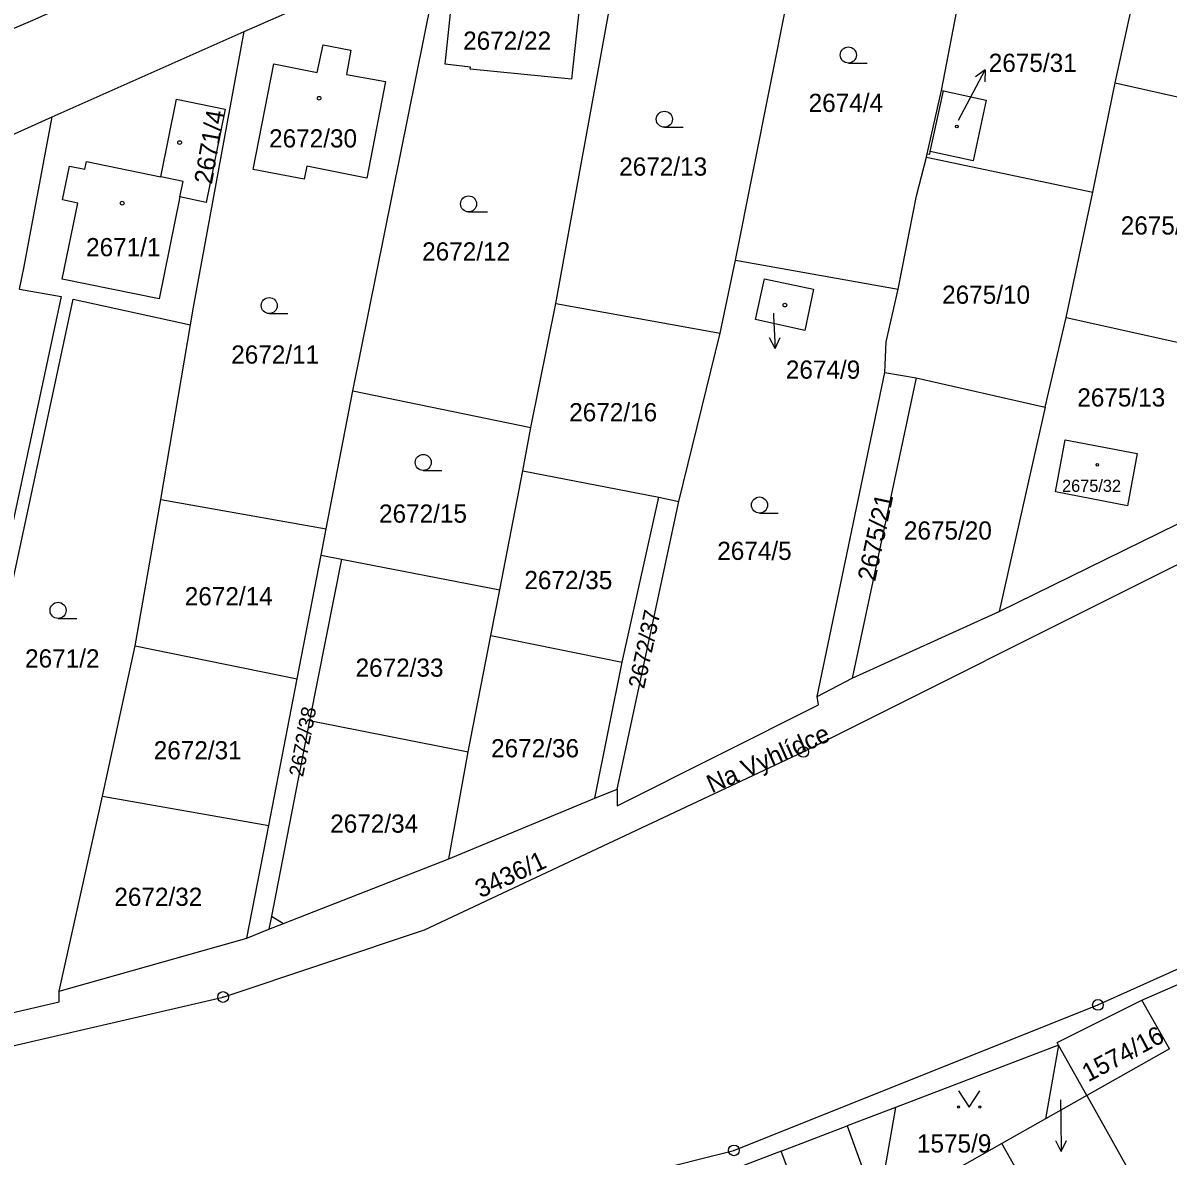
# Model space of a CAD drawing. Extents: x -733394 to -722299, y -1082822 to -1075049.
# Drawn here: x -728031.8 to -727924.8, y -1078482.5 to -1078376.6 of the extents above; entities that cross this region are included whole.
import ezdxf

# ---------------------------------------------------------------- set-up
doc = ezdxf.new("R2010")
doc.units = 0
for name, color, linetype in [('Hranice parcel', 7, 'Continuous'), ('Parcelní čísla', 7, 'Continuous'), ('Pop  PČ popisy', 7, 'Continuous'), ('Vnitřní kresba', 7, 'Continuous'), ('Značky bodu BP', 7, 'Continuous'), ('Značky budov', 7, 'Continuous'), ('Značky kultur', 7, 'Continuous')]:
    doc.layers.add(name, color=color, linetype=linetype)

msp = doc.modelspace()

# ---------------------------------------------------------------- linework, layer by layer
at = {"layer": 'Hranice parcel'}
for p, q in [((-727929.79, -1078382.22), (-727920, -1078337.23)), ((-727965.26, -1078398.78), (-727956.23, -1078353.31)), ((-727982.05, -1078402.81), (-727974.49, -1078361.28)), ((-728011.18, -1078377.42), (-727992.61, -1078369.26)), ((-728001.01, -1078410.97), (-727992.61, -1078369.26)), ((-728029.1, -1078385.38), (-728011.18, -1078377.42)), ((-727931.89, -1078392.43), (-727929.79, -1078382.22)), ((-727929.79, -1078382.22), (-727914.72, -1078385.57)), ((-728045.39, -1078392.69), (-728029.1, -1078385.38)), ((-727947.42, -1078389.15), (-727931.89, -1078392.43)), ((-727934.36, -1078404.13), (-727931.89, -1078392.43)), ((-727966.7, -1078405.61), (-727965.26, -1078398.78)), ((-727965.26, -1078398.78), (-727950.07, -1078401.5)), ((-727984.38, -1078414.4), (-727982.05, -1078402.81)), ((-727982.05, -1078402.81), (-727966.7, -1078405.61)), ((-728018.96, -1078421.12), (-728016.19, -1078404.83)), ((-727936.34, -1078412.51), (-727934.36, -1078404.13)), ((-727934.36, -1078404.13), (-727920.03, -1078407.31)), ((-727970.56, -1078421.31), (-727966.7, -1078405.61)), ((-727957.64, -1078439.55), (-727951.3, -1078409.26)), ((-727951.3, -1078409.26), (-727948.38, -1078409.78)), ((-727948.38, -1078409.78), (-727954.36, -1078437.84)), ((-727948.38, -1078409.78), (-727936.34, -1078412.51)), ((-728003.51, -1078423.88), (-728001.01, -1078410.97)), ((-728001.01, -1078410.97), (-727984.38, -1078414.4)), ((-727936.34, -1078412.51), (-727940.62, -1078431.6)), ((-727985.12, -1078418.45), (-727984.38, -1078414.4)), ((-727987.29, -1078429.57), (-727985.12, -1078418.45)), ((-727985.12, -1078418.45), (-727972.43, -1078420.93)), ((-728021.34, -1078434.81), (-728018.96, -1078421.12)), ((-728018.96, -1078421.12), (-728003.51, -1078423.88)), ((-727975.84, -1078436.33), (-727972.43, -1078420.93)), ((-727972.43, -1078420.93), (-727970.56, -1078421.31)), ((-727976.33, -1078448.19), (-727970.56, -1078421.31)), ((-728003.99, -1078426.35), (-728003.51, -1078423.88)), ((-727940.62, -1078431.6), (-727923.92, -1078423.41)), ((-728006.22, -1078437.89), (-728003.99, -1078426.35)), ((-728003.99, -1078426.35), (-728002.09, -1078426.7)), ((-728002.09, -1078426.7), (-728005.07, -1078441.79)), ((-728002.09, -1078426.7), (-727987.29, -1078429.57)), ((-727988.11, -1078433.84), (-727987.29, -1078429.57)), ((-727954.36, -1078437.84), (-727940.62, -1078431.6)), ((-727990.23, -1078444.72), (-727988.11, -1078433.84)), ((-727988.11, -1078433.84), (-727975.84, -1078436.33)), ((-728024.42, -1078448.84), (-728021.34, -1078434.81)), ((-728021.34, -1078434.81), (-728006.22, -1078437.89)), ((-727978.42, -1078449.05), (-727975.84, -1078436.33)), ((-728008.86, -1078451.58), (-728006.22, -1078437.89)), ((-727957.64, -1078439.55), (-727954.36, -1078437.84)), ((-728005.07, -1078441.79), (-727990.23, -1078444.72)), ((-727992.04, -1078454.71), (-727990.23, -1078444.72)), ((-728028.46, -1078467.05), (-728024.42, -1078448.84)), ((-728024.42, -1078448.84), (-728008.86, -1078451.58)), ((-727978.42, -1078449.05), (-727976.33, -1078448.19)), ((-727992.04, -1078454.71), (-727978.42, -1078449.05)), ((-728010.91, -1078462.1), (-728008.86, -1078451.58)), ((-728010.91, -1078462.1), (-728008.87, -1078461.28)), ((-728028.46, -1078467.05), (-728010.91, -1078462.1)), ((-727927.31, -1078467.9), (-727918.86, -1078464.21)), ((-727924.71, -1078472.45), (-727927.31, -1078467.9)), ((-727935.09, -1078472.11), (-727950.32, -1078477.93)), ((-727935.09, -1078472.11), (-727936.29, -1078478.98)), ((-727932.43, -1078476.81), (-727935.09, -1078472.11)), ((-727924.71, -1078472.45), (-727932.43, -1078476.81)), ((-727932.43, -1078476.81), (-727936.29, -1078478.98)), ((-727932.43, -1078476.81), (-727922.58, -1078494.37)), ((-727950.32, -1078477.93), (-727954.83, -1078479.66)), ((-727950.32, -1078477.93), (-727952.06, -1078487.89)), ((-727961.01, -1078482.02), (-727954.83, -1078479.66)), ((-727936.29, -1078478.98), (-727940.38, -1078481.3)), ((-727961.01, -1078482.02), (-727965.64, -1078483.78)), ((-727940.38, -1078481.3), (-727948.24, -1078485.73)), ((-727930, -1078499.53), (-727940.38, -1078481.3))]:
    msp.add_line(p, q, dxfattribs=at)
for points in [[(-728212.93, -1078486.91), (-728206.44, -1078487.36), (-728186.67, -1078494.63), (-728150.6, -1078489.12), (-728127.9, -1078485.26), (-728103.21, -1078484.92), (-728065.39, -1078479.71), (-728013.14, -1078467.61), (-727994.32, -1078461.33), (-727958.93, -1078444.72), (-727924.84, -1078427.64), (-727905.75, -1078418.31), (-727886.69, -1078406.71), (-727866.52, -1078393.98), (-727844.45, -1078376.24), (-727824.38, -1078358.44), (-727789.9, -1078327.8)], [(-727947.42, -1078389.15), (-727947.34, -1078388.83), (-727946.03, -1078382.92), (-727944.44, -1078374.67), (-727941.67, -1078359.07), (-727941.15, -1078355.34)], [(-727990.02, -1078380.74), (-727992.39, -1078380.48), (-727991.64, -1078373.33), (-727989.29, -1078373.56), (-727989.06, -1078371.48), (-727979.57, -1078372.38), (-727980.58, -1078381.87), (-727990.04, -1078380.92), (-727990.02, -1078380.74)], [(-728027.05, -1078374.65), (-728030.74, -1078376.29), (-728059.18, -1078388.44)], [(-728016.19, -1078404.83), (-728015.91, -1078403.16), (-728011.18, -1078377.42)], [(-728001.62, -1078381.42), (-727997.97, -1078382.09), (-727999.71, -1078391.13), (-728005.31, -1078390.01), (-728005.55, -1078391.22), (-728010.33, -1078390.31), (-728008.41, -1078380.43), (-728004.34, -1078381.24), (-728003.8, -1078378.67), (-728001.21, -1078379.17), (-728001.62, -1078381.42)], [(-727943.07, -1078389.51), (-727947.07, -1078388.64), (-727945.83, -1078382.96), (-727941.85, -1078383.82), (-727943.07, -1078389.51)], [(-728017.18, -1078392.87), (-728016.88, -1078391.42), (-728018.97, -1078390.99), (-728017.49, -1078383.73), (-728012.96, -1078384.68), (-728014.71, -1078393.39), (-728017.18, -1078392.87)], [(-728032.16, -1078401.48), (-728031.73, -1078399.37), (-728029.1, -1078385.38)], [(-727950.07, -1078401.5), (-727948.34, -1078392.77), (-727947.42, -1078389.15)], [(-727957.98, -1078401.49), (-727958.8, -1078405.36), (-727963.38, -1078404.32), (-727962.55, -1078400.52), (-727957.98, -1078401.49)], [(-728032.16, -1078401.48), (-728028.28, -1078402.17), (-728043.07, -1078471.18), (-728043.13, -1078471.45)], [(-727951.3, -1078409.26), (-727951.18, -1078406.39), (-727950.07, -1078401.5)], [(-728041.89, -1078471.16), (-728041.82, -1078470.83), (-728027.16, -1078402.42), (-728016.19, -1078404.83)], [(-727935.38, -1078420.43), (-727934.45, -1078415.57), (-727927.72, -1078416.85), (-727928.65, -1078421.72), (-727935.38, -1078420.43)], [(-727976.33, -1078448.19), (-727976.32, -1078449.74), (-727957.51, -1078440.33), (-727957.64, -1078439.55)], [(-728005.07, -1078441.79), (-728008.63, -1078460.05), (-728008.87, -1078461.28)], [(-728034.1, -1078495.75), (-728014.68, -1078494.32), (-727965.41, -1078481.94), (-727931.4, -1078468.35), (-727914.27, -1078460.66), (-727899.63, -1078451.95)], [(-728008.87, -1078461.28), (-728007.48, -1078460.74), (-727992.04, -1078454.71)], [(-728041.89, -1078471.16), (-728028.46, -1078468.06), (-728028.46, -1078467.05)], [(-727935.09, -1078472.11), (-727935.2, -1078471.87), (-727927.31, -1078467.9)], [(-727954.83, -1078479.66), (-727952.64, -1078485.64), (-727958.8, -1078487.93), (-727961.01, -1078482.02)]]:
    msp.add_lwpolyline(points, dxfattribs=at)
at = {"layer": 'Pop  PČ popisy'}
for p, q in [((-727943.35, -1078383.65), (-727941.94, -1078381)), ((-727941.94, -1078381), (-727942.85, -1078381.65)), ((-727941.94, -1078381), (-727941.97, -1078382.12)), ((-727944.42, -1078385.71), (-727943.35, -1078383.65)), ((-727961.72, -1078403.74), (-727961.71, -1078404.02)), ((-727961.71, -1078404.02), (-727961.55, -1078407.02)), ((-727961.55, -1078407.02), (-727962.1, -1078406.04)), ((-727961.55, -1078407.02), (-727961.1, -1078405.99)), ((-727934.89, -1078477.23), (-727934.87, -1078479.04)), ((-727934.87, -1078479.04), (-727934.82, -1078482.04)), ((-727934.82, -1078482.04), (-727935.34, -1078481.05)), ((-727934.82, -1078482.04), (-727934.33, -1078481.03))]:
    msp.add_line(p, q, dxfattribs=at)
at = {"layer": 'Vnitřní kresba'}
for p, q in [((-727946.03, -1078382.92), (-727945.83, -1078382.96)), ((-727947.34, -1078388.83), (-727947.12, -1078388.88)), ((-727947.12, -1078388.88), (-727947.07, -1078388.64)), ((-728028.13, -1078393.15), (-728027.48, -1078389.99)), ((-728027.48, -1078389.99), (-728026.05, -1078390.28)), ((-728026.05, -1078390.28), (-728025.9, -1078389.57)), ((-728025.9, -1078389.57), (-728018.97, -1078390.99)), ((-728026.7, -1078393.44), (-728028.13, -1078393.15)), ((-728017.18, -1078392.87), (-728019.12, -1078402.39)), ((-728028.16, -1078400.56), (-728026.7, -1078393.44)), ((-728019.12, -1078402.39), (-728028.16, -1078400.56)), ((-728008.63, -1078460.05), (-728007.48, -1078460.74))]:
    msp.add_line(p, q, dxfattribs=at)
at = {"layer": 'Značky bodu BP'}
for centre, radius in [((-727958.93, -1078444.72), 0.5), ((-727958.93, -1078444.72), 0.0303), ((-728013.14, -1078467.61), 0.5), ((-728013.14, -1078467.61), 0.0303), ((-727931.4, -1078468.35), 0.5), ((-727931.4, -1078468.35), 0.0303), ((-727965.41, -1078481.94), 0.5), ((-727965.41, -1078481.94), 0.0303)]:
    msp.add_circle(centre, radius, dxfattribs=at)
at = {"layer": 'Značky budov'}
for centre, radius in [((-728004.17, -1078383.65), 0.175), ((-727944.58, -1078386.29), 0.122), ((-728017.2, -1078387.79), 0.175), ((-728022.57, -1078393.45), 0.175), ((-727960.65, -1078402.97), 0.175), ((-727931.46, -1078417.9), 0.117)]:
    msp.add_circle(centre, radius, dxfattribs=at)
at = {"layer": 'Značky kultur'}
for p, q in [((-727954.72, -1078380.36), (-727952.97, -1078380.36)), ((-727971.91, -1078386.36), (-727970.16, -1078386.36)), ((-727990.2, -1078394.27), (-727988.45, -1078394.27)), ((-728008.83, -1078403.77), (-728007.08, -1078403.77)), ((-727994.44, -1078418.42), (-727992.69, -1078418.42)), ((-727963.02, -1078422.4), (-727961.27, -1078422.4)), ((-728028.56, -1078432.24), (-728026.81, -1078432.24))]:
    msp.add_line(p, q, dxfattribs=at)
msp.add_lwpolyline([(-727944.43, -1078476.39), (-727943.43, -1078477.89), (-727942.43, -1078476.39)], dxfattribs=at)
for centre, radius in [((-727954.72, -1078379.61), 0.75), ((-727971.91, -1078385.61), 0.75), ((-727990.2, -1078393.52), 0.75), ((-728008.83, -1078403.02), 0.75), ((-727994.44, -1078417.67), 0.75), ((-727963.02, -1078421.65), 0.75), ((-728028.56, -1078431.49), 0.75), ((-727944.43, -1078477.89), 0.1), ((-727942.43, -1078477.89), 0.1)]:
    msp.add_circle(centre, radius, dxfattribs=at)

# ---------------------------------------------------------------- texts
at = {"layer": 'Parcelní čísla'}
for s, height, p in [('2672/22', 1.7, (-727990.71, -1078379.12)), ('2675/31', 1.7, (-727941.6, -1078381.19)), ('2674/4', 1.7, (-727958.43, -1078384.93)), ('2672/30', 1.7, (-728008.84, -1078388.25)), ('2672/13', 1.7, (-727976.13, -1078390.88)), ('2675/11', 1.7, (-727929.27, -1078396.38)), ('2671/1', 1.7, (-728025.94, -1078398.41)), ('2672/12', 1.7, (-727994.54, -1078398.81)), ('2675/10', 1.7, (-727945.96, -1078402.85)), ('2672/11', 1.7, (-728012.38, -1078408.44)), ('2674/9', 1.7, (-727960.56, -1078409.85)), ('2675/13', 1.7, (-727933.33, -1078412.45)), ('2672/16', 1.7, (-727980.8, -1078413.83)), ('2675/32', 1.139, (-727934.75, -1078420.42)), ('2672/15', 1.7, (-727998.57, -1078423.3)), ('2675/20', 1.7, (-727949.53, -1078424.88)), ('2674/5', 1.7, (-727966.97, -1078426.78)), ('2672/35', 1.7, (-727984.99, -1078429.51)), ('2672/14', 1.7, (-728016.72, -1078431.02)), ('2671/2', 1.7, (-728031.64, -1078436.83)), ('2672/33', 1.7, (-728000.76, -1078437.69)), ('2672/31', 1.7, (-728019.62, -1078445.41)), ('2672/36', 1.7, (-727988.1, -1078445.22)), ('2672/34', 1.7, (-728003.13, -1078452.26)), ('2672/32', 1.7, (-728023.3, -1078459.1)), ('1575/9', 1.7, (-727948.31, -1078482.14))]:
    msp.add_text(s, height=height, dxfattribs=at).set_placement(p)
for s, height, rotation, p in [('2671/4', 1.7, 80, (-728014.19, -1078391.76)), ('2675/21', 1.7, 78, (-727952.22, -1078428.86)), ('2672/37', 1.53, 78, (-727973.8, -1078438.88)), ('2672/38', 1.36, 79, (-728005.67, -1078447.1)), ('3436/1', 1.7, 25, (-727989.09, -1078458.4)), ('1574/16', 1.7, 28, (-727932.31, -1078475.59))]:
    msp.add_text(s, height=height, rotation=rotation, dxfattribs=at).set_placement(p)
at = {"layer": 'Pop  PČ popisy'}
msp.add_text('Na Vyhlídce', height=1.7, rotation=24, dxfattribs=at).set_placement((-727967.48, -1078448.6))

doc.saveas('drawing.dxf')
